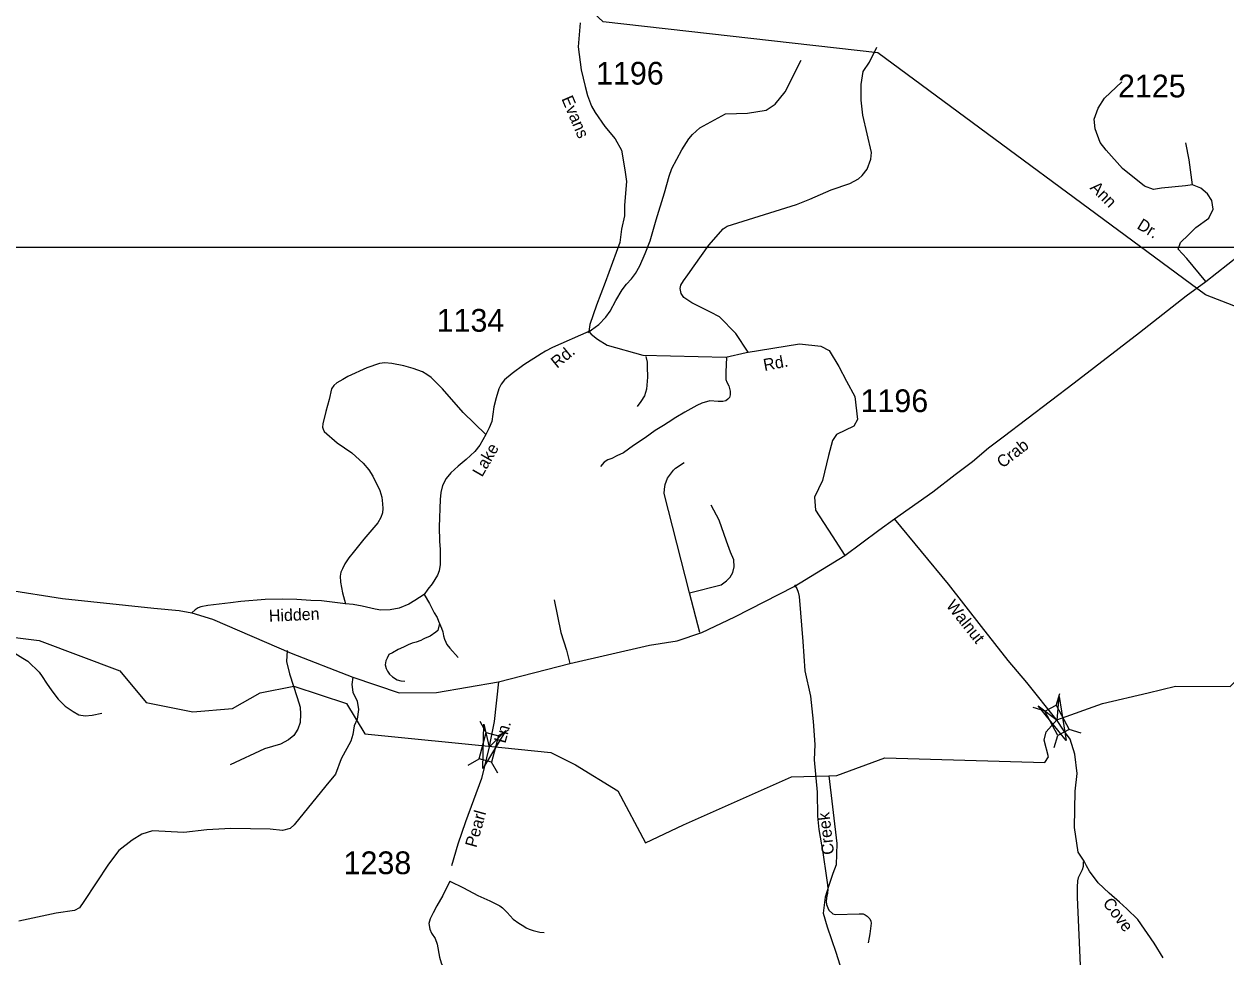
# Model space of a CAD drawing. Extents: x 884530 to 1028605, y 526725 to 653634.
# Drawn here: x 945102 to 951707, y 561739 to 566865 of the extents above; entities that cross this region are included whole.
import ezdxf

# ---------------------------------------------------------------- set-up
doc = ezdxf.new("R2010")
doc.units = 0
for name, color, linetype in [('Exist Hydrographic Creek Single Shore', 7, 'Continuous'), ('Exist Hydrographic Creek Single Shore Label', 7, 'Continuous'), ('Exist Hydrographic Misc Water Feature', 7, 'Continuous'), ('Exist Road Non-System Type 51', 7, 'Continuous'), ('Exist Road Secondary Structure Standard Bridge Attributed CELL', 7, 'Continuous'), ('Exist Road Secondary Structure Standard Bridge CELL', 7, 'Continuous'), ('Exist Road Secondary Type 51 Attributed', 7, 'Continuous'), ('Exist Road Secondary Type 51 Label', 7, 'Continuous'), ('Exist Road Secondary Type 51 Number Label', 7, 'Continuous'), ('Exist Utilities Electrical Transmission Line', 7, 'Continuous'), ('Map Preparation Inset Cut Line', 7, 'Continuous')]:
    doc.layers.add(name, color=color, linetype=linetype)

msp = doc.modelspace()

# ---------------------------------------------------------------- linework, layer by layer
at = {"layer": 'Exist Hydrographic Creek Single Shore'}
for points in [[(949525, 562734.5), (949569.4, 562736), (949831.5, 562832.4), (950711.7, 562808.1), (950731, 562838.2), (950707.7, 562929.8), (950719.3, 562976.4), (950777.6, 563041.3), (951029.1, 563130.6), (951278.5, 563190.6), (951430.1, 563226.9), (951730.1, 563224.2), (952153.6, 563642.2), (952601.1, 564027), (953199.9, 564448.2)], [(944906.5, 563511.6), (945184.6, 563477.3), (945629, 563310.8), (945773, 563137.3), (946029.5, 563086.1), (946247.1, 563104.8), (946400.3, 563190.3), (946584.9, 563226), (946873.4, 563131.6), (946975.5, 562964.1), (947727.5, 562889.2), (947996.2, 562862), (948132.3, 562793.9), (948365.7, 562651.9), (948516.8, 562364.9), (948725.8, 562464.2), (949318.9, 562727.9), (949525, 562734.5)]]:
    msp.add_lwpolyline(points, dxfattribs=at)
at = {"layer": 'Exist Hydrographic Misc Water Feature'}
msp.add_lwpolyline([(949525, 562734.5), (949568.3, 562362.1), (949564.1, 562244.1), (949546.5, 562196.6), (949521.9, 562125.5), (949503.9, 562068), (949492.7, 561978.4), (949516, 561903.5), (949563.2, 561765.8), (949595.5, 561660.6)], dxfattribs=at)
at = {"layer": 'Exist Road Non-System Type 51'}
msp.add_line((948815.1, 563521.2), (948759.8, 563738.8), dxfattribs=at)
for points in [[(949081.4, 565061.3), (949013.2, 565165.4), (948924.7, 565257.2), (948874.1, 565282), (948771.3, 565332.6), (948727.4, 565362.5), (948712.4, 565384.9), (948707.4, 565412.2), (948710.8, 565431.3), (948726.5, 565455.1), (948748.9, 565487.7), (948784.9, 565536.2), (948865, 565651), (948944.8, 565740.4), (948965.2, 565753.9), (949346.1, 565874.2), (949419.3, 565902.8), (949536.6, 565955.1), (949640.6, 565988.4), (949686.8, 566015.3), (949707.3, 566033.9), (949735, 566068), (949755.2, 566123.1), (949758.9, 566159.4), (949711.1, 566365.2), (949701.4, 566446.2), (949701.9, 566533), (949714.1, 566604.4), (949748.7, 566656.5), (949788.9, 566739)], [(948199.6, 565169.9), (948261.5, 565214.9), (948299.6, 565253.9), (948322.7, 565287.9), (948354.3, 565345.9), (948388.2, 565404.8), (948413.1, 565436.2), (948439.7, 565465.3), (948462.9, 565494.3), (948485.2, 565536.6), (948516, 565604.5), (948542.6, 565673.8), (948575.3, 565789.4), (948622.1, 565937.8), (948646.4, 566029.6), (948661.2, 566071.4), (948716.7, 566174.7), (948754.7, 566234.6), (948774.9, 566257.8), (948815.2, 566294.7), (948956.6, 566371.4), (949077.5, 566374.9), (949180.7, 566392.7), (949230.5, 566424.7), (949283.8, 566492.3), (949372.8, 566666.6)], [(951522.5, 565980.9), (951503.7, 566119.3), (951486.2, 566213.4)], [(948962.1, 565035), (948958.7, 564953), (948958, 564925.5), (948959.2, 564911.3), (948963.8, 564897.7), (948974.5, 564877.4), (948981.9, 564848.6), (948982.5, 564827.1), (948978.5, 564813), (948970, 564803.8), (948958.6, 564795), (948942.4, 564790.5), (948916.3, 564791.5), (948870, 564794.4), (948827, 564781.4), (948798.9, 564769.5), (948733.3, 564733.3), (948684.1, 564702.3), (948641.3, 564675.1), (948616.4, 564659.3), (948571.1, 564632.2), (948515.3, 564591), (948451.7, 564548.7), (948396.4, 564509.5), (948359, 564492.8), (948331.4, 564477.3), (948310.7, 564470.5), (948290, 564458.4), (948269.4, 564434.2)], [(948519.3, 565038.8), (948525.5, 565007.2), (948525.5, 564982.4), (948527.8, 564924.9), (948523.3, 564859.5), (948511.8, 564823), (948492.3, 564791.4), (948470.6, 564763)], [(947639, 564609.4), (947515, 564731.4), (947401.7, 564859.8), (947338.8, 564922.9), (947315.5, 564939.8), (947290.9, 564954.4), (947240.4, 564973.1), (947188.6, 564988), (947122.7, 565000.5), (947084.7, 565003.7), (947055.4, 564999.6), (946985.3, 564975.5), (946882.4, 564927.6), (946853.2, 564912.5), (946821.6, 564894.2), (946804.6, 564879.7), (946792.5, 564860.9), (946779.3, 564801.8), (946760.3, 564735.3), (946743.9, 564669.1), (946741.5, 564650.9), (946745.8, 564638.8), (946752.3, 564627), (946823.6, 564564.4), (946904.2, 564508.2), (946965, 564451.8), (946996.8, 564415.9), (947019.5, 564380.6), (947058, 564302.2), (947068.8, 564264.9), (947072.7, 564228.7), (947073.6, 564202.5), (947072.6, 564179.5), (947063.2, 564153.4), (947046.5, 564125.1), (946970.2, 564035.2), (946910.5, 563961.1), (946886.5, 563931.8), (946864.6, 563898.3), (946852.1, 563872.2), (946842.7, 563852.4), (946838.5, 563830.4), (946841.6, 563798), (946852.3, 563739.2), (946869, 563678.4)], [(948759.8, 563738.8), (948620.6, 564286.4), (948622.4, 564309.7), (948625.9, 564334.8), (948638.5, 564370.7), (948670.8, 564413.7), (948681.5, 564425.6), (948729.6, 564456.6)], [(948759.8, 563738.8), (948932.5, 563784.5), (948962.9, 563806), (948982.7, 563825.8), (948997, 563850.8), (949004.2, 563883.1), (949002.4, 563920.8), (948984.4, 563963.8), (948962.9, 564022.9), (948921.8, 564139.4), (948877.9, 564222.2)], [(949336.7, 563783.8), (949348.4, 563763.8), (949356.6, 563744.2), (949362.1, 563720.3), (949382.3, 563471.4), (949392.6, 563311.5), (949423.2, 563172.1), (949438.2, 563032.9), (949447, 562906.9), (949443.6, 562821.9), (949460.7, 562645.1), (949462.7, 562513.2), (949470.3, 562439.9), (949492.2, 562312.2), (949512.2, 562173), (949517.8, 562134.6), (949518.5, 562113.5), (949516.5, 562089.2), (949511.6, 562063.5), (949509.5, 562042.9), (949512.2, 562027.6), (949518.2, 562009.3), (949525.1, 561995.6), (949545.7, 561975.2), (949562, 561972.8), (949691.8, 561975.5), (949713.3, 561975.1), (949725.1, 561970.8), (949736, 561962.6), (949743.4, 561955.1), (949749.8, 561947.3), (949755.2, 561935.5), (949756.9, 561925), (949755.2, 561910.1), (949749.6, 561866.4), (949745.5, 561846.2), (949739.9, 561816.8)], [(947301.2, 563731), (947330.1, 563681.2), (947346.3, 563647.6), (947355.6, 563630.2), (947371.8, 563604.8), (947379.9, 563584), (947384.5, 563571.2)], [(948014.8, 563701.5), (948052.3, 563522.1), (948082.8, 563424.8), (948102.1, 563352)], [(947384.5, 563571.2), (947375.3, 563533), (947365.9, 563522.6), (947333.6, 563501.7), (947302.6, 563489.2), (947294.6, 563485.1), (947282, 563478.5), (947257, 563468.8), (947234.6, 563462.4), (947212.3, 563454.4), (947187.7, 563441.6), (947157.5, 563428.8), (947126.3, 563410.3), (947106.7, 563399.9), (947097.3, 563381.4), (947090.5, 563366.3), (947087, 563343.2), (947091.6, 563323.5), (947099.7, 563308.4), (947110.1, 563293.4), (947127.5, 563278.3), (947152.8, 563261.6), (947172.7, 563256.8), (947195.3, 563254.6)], [(947384.5, 563571.2), (947396.1, 563545.8), (947404.2, 563526.1), (947406.5, 563502.9), (947412.3, 563484.4), (947419.3, 563468.2), (947426.2, 563456.6), (947441.2, 563435.8), (947488.7, 563384.8)], [(944962, 563463.2), (944988.5, 563447.5), (945015.9, 563429.7), (945041.9, 563413.5), (945066.2, 563398.9), (945095.4, 563381.1), (945123, 563363.3), (945145.5, 563342.2), (945165, 563324.4), (945186, 563303.3), (945202.3, 563280.6), (945224.9, 563243.4), (945255.8, 563201.2), (945289.8, 563155.9), (945328.7, 563117), (945372.3, 563087.9), (945403.2, 563070), (945438.8, 563063.5), (945476.1, 563066.8), (945529.5, 563078.1)], [(946547.9, 563423.2), (946545.2, 563362.5), (946561.1, 563293.9), (946603.2, 563164.7), (946619.1, 563111.9), (946621.7, 563072.3), (946619.1, 563027.5), (946605.9, 562990.5), (946584.8, 562956.2), (946555.8, 562932.5), (946511, 562908.7), (946424, 562882.3), (946234.1, 562795.3)], [(946909.1, 563275.5), (946903.8, 563235.9), (946909.1, 563193.7), (946932.8, 563143.5), (946940.7, 563098.7), (946932.8, 563045.9), (946917, 563009), (946909.1, 562961.5), (946898.5, 562924.6), (946845.8, 562826.9), (946814.2, 562742.5), (946760.1, 562679.2), (946586.1, 562465.5), (946565, 562444.4), (946522.8, 562433.8), (946454.3, 562441.7), (946238.1, 562444.4), (946106.3, 562436.5), (945979.7, 562423.3), (945808.3, 562431.2), (945749, 562412.7), (945696.3, 562381), (945622.5, 562323), (945567.1, 562249.1), (945430, 562043.3), (945406.3, 562009), (945379.9, 561993.2), (945279.7, 561980), (945074, 561935.2)], [(950921.6, 562260.9), (950921.6, 562236), (950915.9, 562216.6), (950903.4, 562191.2), (950894.9, 562174.1), (950891.1, 562156.1), (950888.7, 562121.4), (950888.7, 562067), (950927.4, 561193.5)], [(947441.7, 562154.7), (947404.3, 562076.1), (947370.8, 562020.4), (947349.6, 561981.1), (947333.3, 561948.4), (947325.7, 561921.6), (947331.4, 561891.8), (947341.2, 561870.2), (947362.2, 561840.9), (947372.7, 561809.2), (947386.1, 561737.3), (947394.8, 561705.6), (947406.9, 561679.2), (947424.5, 561626), (947434, 561567.1), (947434, 561529.6), (947434, 561502.4), (947440.8, 561471.9), (947446.5, 561453.3), (947458, 561437.9)], [(947441.7, 562154.7), (947516.7, 562118.2), (947596.2, 562077), (947661.5, 562047.2), (947717.2, 562019.4), (947730.6, 562008.9), (947757.5, 561982.9), (947790.1, 561946.5), (947821.6, 561924.1), (947848.6, 561908.1), (947860.6, 561898.7), (947877.5, 561890.8), (947900.5, 561883.2), (947936.9, 561875.5), (947960, 561872.6)]]:
    msp.add_lwpolyline(points, dxfattribs=at)
at = {"layer": 'Exist Road Secondary Structure Standard Bridge Attributed CELL'}
for points in [[(950790.8, 563169.1), (950828.7, 562928.3), (950675.4, 563117.9), (950779.2, 563039.7)], [(947749.4, 562983.2), (947624.1, 562774), (947628, 563017.8), (947657.5, 562891.2)]]:
    msp.add_lwpolyline(points, close=True, dxfattribs=at)
at = {"layer": 'Exist Road Secondary Structure Standard Bridge CELL'}
for p, q in [((950773.5, 563121.2), (950793.7, 563187.2)), ((950712.6, 563088.9), (950646.6, 563109)), ((947642.3, 562972.7), (947607.8, 563032.4)), ((947709, 562954.8), (947768.7, 562989.3)), ((950911.5, 562968.2), (950845.6, 562988.4)), ((950763.1, 562889.3), (950783.2, 562955.3)), ((947543.2, 562792.3), (947602.9, 562826.8)), ((947705.6, 562748.8), (947671.1, 562808.5))]:
    msp.add_line(p, q, dxfattribs=at)
for points in [[(950783.2, 562955.3), (950712.3, 563088.7), (950774.6, 563121.8), (950845.6, 562988.4)], [(947602.9, 562826.8), (947642, 562972.7), (947710.2, 562954.5), (947671.1, 562808.5)]]:
    msp.add_lwpolyline(points, close=True, dxfattribs=at)
at = {"layer": 'Exist Road Secondary Type 51 Attributed'}
for points in [[(948157.4, 566871.3), (948147.6, 566739.7), (948164, 566613.8), (948185.4, 566521.4), (948197.9, 566472.9), (948220.4, 566414.4), (948239.7, 566380.1), (948294, 566303.2), (948349.6, 566235.2), (948386.2, 566172.4), (948404.3, 566064.1), (948412.3, 566000.9), (948402.1, 565869.6), (948401.9, 565811.8), (948386.2, 565737.9), (948375.8, 565664.6), (948295.2, 565445.1), (948248.4, 565321.3), (948211, 565214.1), (948206.3, 565175.1)], [(951596.3, 565451), (951491, 565577), (951444.6, 565628.6), (951457.5, 565664.7), (951500.2, 565707.4), (951541, 565746.7), (951612.3, 565799.2), (951635.6, 565847.2), (951628.3, 565895.3), (951605, 565931.7), (951568.6, 565963.8), (951522.5, 565980.9), (951484.2, 565975.4), (951353.1, 565963.8), (951308, 565956.5), (951259.2, 565974.7), (951138.4, 566070.8), (951047.6, 566172.9), (951014.6, 566215), (950988.3, 566289), (950983.3, 566342.5), (951003.8, 566402.5), (951038.6, 566457.6), (951134.7, 566547.9)], [(951596.3, 565451), (951777.8, 565593.9), (952044.8, 565806.4), (952257.7, 565961.2), (952422.2, 566095.2), (952515.4, 566187.7), (952530, 566203.8)], [(949885.8, 564146.1), (950095.5, 564294.7), (950219, 564390.2), (950313.2, 564461.4), (950401.3, 564536.7), (950482.1, 564597.4), (950871.9, 564893.8), (951232.3, 565169.9), (951488.6, 565370.9), (951596.3, 565451)], [(948206.3, 565175.1), (948005.5, 565088.3), (947967.9, 565068.6), (947943.2, 565053.2), (947848.2, 564992.4), (947784.5, 564944.5), (947742.7, 564910.2), (947724.7, 564886.8), (947710.5, 564860.9), (947695.9, 564811.6), (947684.4, 564761.4), (947672.9, 564680.3), (947658.1, 564645.8), (947639, 564609.4), (947606.1, 564552), (947580.2, 564516), (947531.9, 564471.5), (947488.5, 564435.2), (947447.1, 564398.8), (947421.6, 564368.7), (947401.5, 564329.7), (947393.2, 564291.4), (947389, 564252.5), (947383, 564101.8), (947385.3, 564023.9), (947389.1, 563977.1), (947388.8, 563895.3), (947384, 563860.8), (947374.4, 563837), (947344.5, 563789.1), (947321.5, 563759.5), (947301.2, 563731), (947249.9, 563697.4), (947216.5, 563677.3), (947164, 563655.8), (947113.5, 563645.4), (947062.7, 563643.5), (947031, 563649.3), (946960.6, 563666.7), (946910.4, 563675.5), (946869, 563678.4), (946737.5, 563695.2), (946677.8, 563697.4), (946601.8, 563702.1), (946522.9, 563705.3), (946426.8, 563703.3), (946293.8, 563691.7), (946237.3, 563685), (946112.3, 563669.6), (946073.9, 563662.9), (946060, 563657.7), (946042, 563646.8), (946024.9, 563630.5)], [(948206.3, 565175.1), (948219, 565160.6), (948253.2, 565133.9), (948306.5, 565101.3), (948502.1, 565044.9), (948959.4, 565033.9), (949069.6, 565059.6), (949363.4, 565107.4), (949480.9, 565094.5), (949525.9, 565072.2), (949580.1, 564984.3), (949622.1, 564903.4), (949666.9, 564818.9), (949682.7, 564692.3), (949661.6, 564655.4), (949566.7, 564610.5), (949545.6, 564576.2), (949521.9, 564494.4), (949490.3, 564357.2), (949445.5, 564264.9), (949450.7, 564193.6), (949543, 564053.8), (949612.9, 563943.9)], [(949612.9, 563943.9), (949799.4, 564083.4), (949885.8, 564146.1)], [(950779.3, 563038.9), (950613.4, 563246.4), (950510.6, 563367.8), (950364.3, 563555.1), (950182.4, 563787.3), (949885.8, 564146.1)], [(947710, 563250.6), (948102.1, 563352), (948539.8, 563452.2), (948691.4, 563476), (948825.9, 563520.8), (949007.8, 563607.9), (949334.1, 563774.3), (949612.9, 563943.9)], [(945012.1, 563755.7), (945314, 563708.2), (945816.2, 563655.4), (945953.9, 563642.6), (946024.9, 563630.5)], [(946024.9, 563630.5), (946137.9, 563594.7), (946571, 563408.9), (946909.1, 563275.5), (947164.5, 563190.2), (947368, 563192.1), (947710, 563250.6)], [(947710, 563250.6), (947685, 563032.4), (947665.4, 562931), (947657.8, 562894.1)], [(951362.2, 561734.6), (951312.1, 561813.8), (951221.6, 561944.8), (951162.3, 562002.4), (951121.7, 562039.9), (951065.4, 562089.2), (951004.7, 562145.7), (950957.1, 562211), (950940.3, 562239.8), (950934.5, 562249.9), (950927.2, 562264.2), (950895.5, 562313.6), (950887.4, 562364), (950874.4, 562449.8), (950878.7, 562649.7), (950889.8, 562746.2), (950876.2, 562853.7), (950851.2, 562934.6), (950814.9, 562984.7), (950779.3, 563038.9)], [(947657.8, 562894.1), (947615.2, 562719), (947528.5, 562481), (947485.9, 562358.1), (947451.9, 562238.9)]]:
    msp.add_lwpolyline(points, dxfattribs=at)
at = {"layer": 'Exist Utilities Electrical Transmission Line'}
msp.add_lwpolyline([(952962.7, 564845.5), (951594.8, 565377), (949793.8, 566707.6), (948284.7, 566877.1), (947850.8, 567283.5), (946927.8, 568165.8), (945735.9, 569292.4)], dxfattribs=at)
at = {"layer": 'Map Preparation Inset Cut Line'}
msp.add_lwpolyline([(985850.1, 565640.1), (985850.1, 581125.7), (1003401.7, 581125.7), (1003401.7, 608590.9), (929019.7, 608590.9), (929019.7, 565640.1)], close=True, dxfattribs=at)

# ---------------------------------------------------------------- texts
at = {"layer": 'Exist Hydrographic Creek Single Shore Label'}
msp.add_text('Creek', height=65.62, rotation=96.62564, dxfattribs=at).set_placement((949553.8, 562304.3))
msp.add_text('Creek', height=65.62, rotation=96.62564, dxfattribs=at).set_placement((949553.8, 562304.3))
at = {"layer": 'Exist Road Secondary Type 51 Label'}
for s, height, rotation, p in [('Evans', 65.62, 293.0467, (948054.2, 566455)), ('Ann', 65.62, 314.97413, (950955.7, 565961.8)), ('Dr.', 65.62, 328.27978, (951212.9, 565745)), ('Rd.', 65.62, 39.46399, (948030.8, 564970.4)), ('Rd.', 65.62, 10.67738, (949171, 564958.6)), ('Lake', 65.62, 60.07687, (947619, 564372.3)), ('Crab', 65.62, 37.89072, (950479.2, 564421.8)), ('Walnut', 65.62, 308.43476, (950165.6, 563668.8)), ('Hidden', 65.62, 2.5472, (946449.2, 563580.4)), ('Pearl                Ln.', 65.617, 74.47246, (947587.5, 562335.9)), ('Cove', 65.62, 306.94204, (951026.6, 562033.7))]:
    msp.add_text(s, height=height, rotation=rotation, dxfattribs=at).set_placement(p)
at = {"layer": 'Exist Road Secondary Type 51 Number Label'}
for s, p in [('1196', (948245.6, 566532.5)), ('2125', (951113.4, 566462.2)), ('1134', (947369.4, 565174.6)), ('1196', (949698.8, 564732.7)), ('1238', (946858.1, 562193.6))]:
    msp.add_text(s, height=125, dxfattribs=at).set_placement(p)

doc.saveas('drawing.dxf')
